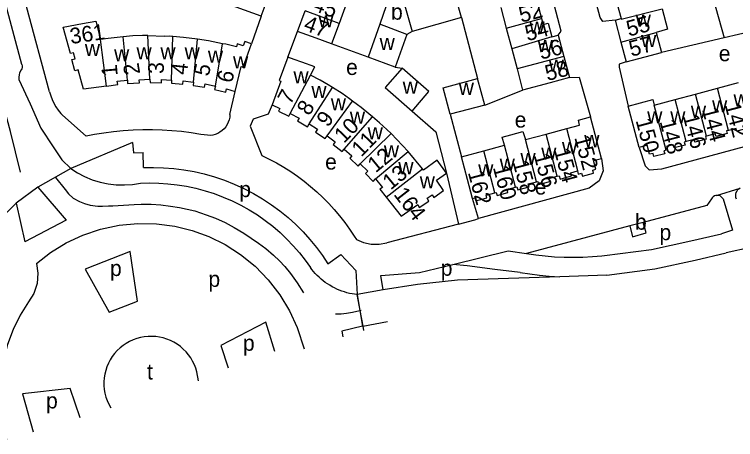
# Model space of a CAD drawing. Extents: x 161258 to 163262, y 380749 to 382054.
# Drawn here: x 162637.4 to 162820.5, y 380783.5 to 380891.5 of the extents above; entities that cross this region are included whole.
import ezdxf

# ---------------------------------------------------------------- set-up
doc = ezdxf.new("R2010")
doc.units = 0
for name, color, linetype in [('BLT_Basislijn', 7, 'Continuous'), ('BLT_Bebouwing', 7, 'Continuous'), ('BLT_Centroide', 7, 'Continuous'), ('BLT_Huisnummer', 7, 'Continuous'), ('BLT_Huisnummer_ tussenligend', 7, 'Continuous'), ('BLT_Onderverdeling_panden', 7, 'Continuous'), ('BLT_Vlakafsluiter', 7, 'Continuous')]:
    doc.layers.add(name, color=color, linetype=linetype)

msp = doc.modelspace()

# ---------------------------------------------------------------- linework, layer by layer
at = {"layer": 'BLT_Basislijn'}
for p, q in [((162805.9, 380927.73), (162817.58, 380885.54)), ((162646.34, 380871.78), (162640.53, 380893.46)), ((162700.09, 380891.07), (162697.62, 380884)), ((162750.92, 380890.68), (162755, 380875.17)), ((162837.83, 380890.28), (162817.58, 380885.54)), ((162706.84, 380880.62), (162709.3, 380887.18)), ((162817.58, 380885.54), (162801.63, 380881.81)), ((162727.24, 380880.59), (162717.94, 380884)), ((162639.17, 380877.36), (162638.73, 380876.65)), ((162734.11, 380878.05), (162735.84, 380877.84)), ((162638.59, 380874.97), (162641.4, 380868.78)), ((162692.14, 380866.02), (162693.45, 380871.9)), ((162756.8, 380868.45), (162766.38, 380872.25)), ((162641.4, 380868.78), (162644.12, 380862.58)), ((162702.81, 380868.52), (162701.82, 380866.14)), ((162748.05, 380866.15), (162750.9, 380855.31)), ((162649.64, 380865.87), (162655.68, 380860.54)), ((162644.12, 380862.58), (162647.27, 380857.86)), ((162667.42, 380858.91), (162651.72, 380852.32)), ((162667.42, 380858.91), (162667.63, 380856.31)), ((162647.27, 380857.86), (162649.46, 380854.57)), ((162667.63, 380856.31), (162670.07, 380856.4)), ((162670.19, 380852.56), (162670.07, 380856.4)), ((162649.46, 380854.57), (162651.72, 380852.32)), ((162643.34, 380847.59), (162637.88, 380843.51)), ((162643.34, 380847.59), (162650.56, 380839.19)), ((162815.65, 380845.49), (162821.65, 380847.3)), ((162755.23, 380839.59), (162753.74, 380844.72)), ((162637.88, 380843.51), (162640.05, 380833.66)), ((162650.56, 380839.19), (162640.05, 380833.66)), ((162750.16, 380838.16), (162731.97, 380833.43)), ((162824.28, 380832.25), (162818.09, 380830.91)), ((162717.02, 380828.11), (162720.26, 380830.48)), ((162720.26, 380830.48), (162724.05, 380826.4)), ((162740.23, 380825.93), (162748.74, 380827.92)), ((162724.05, 380826.4), (162724.42, 380820.28)), ((162730.39, 380825.15), (162740.23, 380825.93)), ((162731, 380821.48), (162730.39, 380825.15)), ((162749.92, 380823.95), (162739.72, 380822.85)), ((162762.86, 380824.39), (162749.92, 380823.95)), ((162775.88, 380824.84), (162762.86, 380824.39)), ((162787.77, 380825.25), (162775.88, 380824.84)), ((162739.72, 380822.85), (162731, 380821.48)), ((162731, 380821.48), (162724.42, 380820.28)), ((162725.84, 380812.31), (162732.13, 380813.5)), ((162725.79, 380812.3), (162720.55, 380811.04)), ((162725.84, 380812.31), (162725.79, 380812.3)), ((162725.84, 380812.31), (162726.04, 380811.15)), ((162720.55, 380811.04), (162720.82, 380809.56))]:
    msp.add_line(p, q, dxfattribs=at)
for points in [[(162639.3, 380878.73), (162632.06, 380905.74), (162620.21, 380948.53)], [(162638.95, 380851.39), (162636.45, 380861.75), (162620.19, 380921.84), (162616.59, 380932.76)], [(162789.87, 380890.05), (162786.81, 380889.67), (162786.1, 380890.72), (162778.22, 380920.2)], [(162775.42, 380886.17), (162776.22, 380887.21), (162768.27, 380917.53)], [(162792.7, 380879.43), (162790.9, 380878.88), (162790.94, 380878.09), (162793.21, 380868.17)], [(162639.3, 380878.73), (162639.38, 380878.38), (162639.39, 380878.03), (162639.31, 380877.68), (162639.17, 380877.36)], [(162638.73, 380876.65), (162638.6, 380876.1), (162638.56, 380875.54), (162638.59, 380874.97)], [(162778.28, 380875.42), (162780.76, 380875.57), (162783.63, 380865.44)], [(162646.34, 380871.78), (162646.64, 380870.79), (162647.01, 380869.83), (162647.46, 380868.89), (162647.98, 380867.99), (162648.56, 380867.14), (162649.21, 380866.33), (162649.64, 380865.87)], [(162701.82, 380866.14), (162697.99, 380864.86), (162697.28, 380863.09), (162700.2, 380855.66)], [(162738.38, 380866.9), (162744.41, 380861.61), (162747.06, 380851.14)], [(162801.77, 380852.21), (162853.15, 380866.16)], [(162692.14, 380866.02), (162692.07, 380865.36), (162691.93, 380864.71), (162691.71, 380864.08), (162691.42, 380863.49), (162691.06, 380862.93), (162690.63, 380862.43), (162690.15, 380861.98), (162689.61, 380861.59), (162689.03, 380861.26), (162688.42, 380861.01), (162687.78, 380860.84), (162687.27, 380860.75)], [(162687.27, 380860.75), (162684.75, 380860.97), (162682.31, 380861.37), (162679.86, 380861.69), (162677.4, 380861.92), (162674.93, 380862.08), (162672.47, 380862.16), (162670, 380862.15), (162667.53, 380862.07), (162665.06, 380861.91), (162662.6, 380861.67), (162660.15, 380861.34), (162657.72, 380860.94), (162655.68, 380860.54)], [(162796.01, 380857.69), (162797.51, 380853.01), (162798.58, 380851.97), (162801.77, 380852.21)], [(162700.2, 380855.66), (162702.09, 380854.74), (162703.95, 380853.75), (162705.77, 380852.69), (162707.55, 380851.56), (162709.28, 380850.36), (162710.97, 380849.1), (162712.61, 380847.78), (162714.19, 380846.39), (162715.73, 380844.95), (162717.2, 380843.44), (162718.62, 380841.89), (162719.98, 380840.28), (162721.27, 380838.62), (162722.51, 380836.91), (162723.68, 380835.16), (162724.23, 380834.26)], [(162786.46, 380854.91), (162786.84, 380851.77), (162785.83, 380849.21), (162783.33, 380847.34)], [(162651.72, 380852.32), (162653.43, 380851.23), (162655.25, 380850.28), (162657.17, 380849.49), (162659.16, 380848.88), (162661.21, 380848.44), (162663.28, 380848.2), (162665.36, 380848.14), (162667.41, 380848.27), (162669.41, 380848.58)], [(162670.19, 380852.56), (162672.72, 380852.61), (162675.28, 380852.54), (162677.86, 380852.34), (162680.46, 380852.01), (162683.05, 380851.54), (162685.63, 380850.95), (162688.2, 380850.22), (162690.74, 380849.35), (162693.24, 380848.36), (162695.69, 380847.23), (162698.08, 380845.99), (162700.4, 380844.62), (162702.65, 380843.14), (162704.8, 380841.55), (162706.87, 380839.86), (162708.84, 380838.08), (162710.7, 380836.21), (162712.45, 380834.28), (162714.09, 380832.27), (162715.62, 380830.21), (162717.02, 380828.11)], [(162647.84, 380850.05), (162650.28, 380846.96), (162651.17, 380845.89), (162652.37, 380844.83), (162653.93, 380843.92), (162655.23, 380843.44), (162656.68, 380843.04), (162658.58, 380842.77), (162659.82, 380842.73), (162661.3, 380842.82), (162662.41, 380842.85), (162667.86, 380843.21), (162669.58, 380843.26), (162672.12, 380843.23), (162674.56, 380843.06), (162677.02, 380842.78), (162679.36, 380842.42), (162683.23, 380841.54), (162686.13, 380840.6), (162688.44, 380839.73), (162690.9, 380838.57), (162693.18, 380837.38), (162695.67, 380835.94), (162697.55, 380834.67), (162699.38, 380833.37), (162701.24, 380831.99), (162703.15, 380830.3), (162704.67, 380828.89), (162706.03, 380827.42), (162707.47, 380825.66), (162709.22, 380823.27), (162710.82, 380820.74)], [(162747.06, 380851.14), (162750.16, 380838.16)], [(162669.41, 380848.58), (162671.71, 380848.65), (162674.05, 380848.62), (162676.4, 380848.47), (162678.76, 380848.21), (162681.13, 380847.82), (162683.49, 380847.32), (162685.83, 380846.69), (162688.16, 380845.95), (162690.44, 380845.09), (162692.69, 380844.11), (162694.89, 380843.02), (162697.03, 380841.83), (162699.1, 380840.53), (162701.09, 380839.13), (162703.01, 380837.64), (162704.84, 380836.06), (162706.58, 380834.41), (162708.22, 380832.69), (162709.76, 380830.91), (162711.2, 380829.08), (162712.54, 380827.2)], [(162783.33, 380847.34), (162755.23, 380839.59)], [(162821.65, 380847.3), (162821.3, 380847.12), (162820.99, 380846.88), (162820.75, 380846.57), (162820.57, 380846.23), (162820.46, 380845.85), (162820.43, 380845.46), (162820.48, 380845.07), (162820.64, 380844.64)], [(162814.37, 380844.61), (162813.14, 380842.93), (162797.04, 380838.64)], [(162815.65, 380845.49), (162815.47, 380845.47), (162815.13, 380845.35), (162814.82, 380845.16), (162814.56, 380844.91), (162814.37, 380844.61)], [(162817.29, 380844.61), (162817.09, 380844.91), (162816.84, 380845.16), (162816.53, 380845.35), (162816.19, 380845.47), (162815.83, 380845.51), (162815.65, 380845.49)], [(162817.29, 380844.61), (162819.68, 380836.65), (162816.94, 380835.77)], [(162750.16, 380838.16), (162754.26, 380839.32), (162755.23, 380839.59)], [(162643.02, 380828.22), (162646.59, 380830.99), (162650.54, 380833.41), (162654.8, 380835.41), (162659.32, 380836.93), (162664, 380837.93), (162668.76, 380838.38), (162673.5, 380838.29), (162678.14, 380837.68), (162682.58, 380836.58), (162686.8, 380835.03), (162690.9, 380833), (162694.83, 380830.47), (162698.51, 380827.48), (162701.84, 380824.05), (162704.77, 380820.26), (162707.24, 380816.19), (162709.2, 380811.9), (162710.96, 380806.55)], [(162793.63, 380837.73), (162767.4, 380830.75)], [(162787.22, 380830.22), (162799.12, 380831.77), (162809.12, 380833.93), (162816.94, 380835.77)], [(162724.23, 380834.26), (162726.05, 380833.5), (162728.02, 380833.1), (162730.03, 380833.09), (162731.97, 380833.43)], [(162748.74, 380827.92), (162762.79, 380831.41), (162767.4, 380830.75)], [(162767.4, 380830.75), (162769.77, 380830.39), (162772.15, 380830.12), (162774.55, 380829.92), (162776.94, 380829.81), (162779.34, 380829.77), (162781.74, 380829.82), (162784.14, 380829.94), (162786.53, 380830.14), (162787.22, 380830.22)], [(162787.77, 380825.25), (162799.97, 380826.84), (162810.22, 380829.05), (162818.09, 380830.91)], [(162643.02, 380828.22), (162643.4, 380825.7), (162643.18, 380823.08), (162642.33, 380820.6), (162640.97, 380818.44)], [(162765.77, 380825.95), (162759.4, 380826.66), (162752.33, 380827.63), (162748.74, 380827.92)], [(162724.37, 380820.29), (162723.77, 380820.38), (162723.12, 380820.47), (162722.46, 380820.61), (162721.81, 380820.78), (162721.17, 380820.96), (162720.52, 380821.18), (162719.88, 380821.41), (162719.26, 380821.69), (162718.64, 380821.98), (162718.04, 380822.3), (162717.45, 380822.65), (162716.87, 380823.01), (162716.32, 380823.41), (162715.76, 380823.81), (162715.25, 380824.25), (162714.74, 380824.7), (162714.26, 380825.17), (162713.8, 380825.66), (162713.35, 380826.16), (162712.95, 380826.68), (162712.54, 380827.2)], [(162765.77, 380825.95), (162768.22, 380825.56), (162770.68, 380825.24), (162773.15, 380825.01), (162775.88, 380824.84)], [(162724.42, 380820.28), (162724.37, 380820.29)], [(162640.97, 380818.44), (162638.88, 380815.06), (162637.1, 380811.43), (162635.67, 380807.6), (162634.62, 380803.61), (162633.97, 380799.53), (162633.73, 380795.41), (162633.9, 380791.32), (162634.47, 380787.32), (162635.41, 380783.46)], [(162718.96, 380815.38), (162720.4, 380815.42), (162721.74, 380815.57), (162723.22, 380815.87), (162725.09, 380816.26)], [(162725.09, 380816.26), (162725.14, 380816.27)], [(162725.14, 380816.27), (162725.47, 380816.35)], [(162703.52, 380805.85), (162701.21, 380813.25), (162689.81, 380807.4), (162691.67, 380801.68)], [(162684.19, 380798.36), (162683.72, 380800.63), (162683.45, 380801.57), (162683.1, 380802.48), (162682.67, 380803.36), (162682.17, 380804.2), (162681.61, 380805), (162680.99, 380805.76), (162680.3, 380806.45), (162679.56, 380807.09), (162678.77, 380807.67), (162677.93, 380808.18), (162677.06, 380808.62), (162676.15, 380808.99), (162675.22, 380809.28), (162674.27, 380809.49), (162673.3, 380809.63), (162672.32, 380809.69), (162671.34, 380809.67), (162670.37, 380809.56), (162669.41, 380809.38), (162668.46, 380809.12), (162667.55, 380808.78), (162666.66, 380808.37), (162665.81, 380807.89), (162665, 380807.34), (162664.23, 380806.73), (162663.52, 380806.06), (162662.87, 380805.33), (162662.28, 380804.55), (162661.76, 380803.72), (162661.3, 380802.86), (162660.92, 380801.96), (162660.61, 380801.03), (162660.38, 380800.08), (162660.23, 380799.11), (162660.15, 380798.14), (162660.16, 380797.16), (162660.24, 380796.18), (162660.41, 380795.22), (162660.65, 380794.27), (162660.97, 380793.35), (162661.37, 380792.45), (162661.86, 380791.54)], [(162654.11, 380788.99), (162651.59, 380796.44), (162639.44, 380795.1), (162642.21, 380785.4)]]:
    msp.add_lwpolyline(points, dxfattribs=at)
msp.add_lwpolyline([(162661.5, 380815.86), (162668.7, 380818.61), (162666.82, 380831.22), (162655.41, 380826.77)], close=True, dxfattribs=at)
at = {"layer": 'BLT_Bebouwing'}
for p, q in [((162750.92, 380890.68), (162748.74, 380898.42)), ((162700.09, 380891.07), (162701.95, 380896.24)), ((162769.83, 380895.63), (162771.22, 380890.4)), ((162721.74, 380894.33), (162719.84, 380889.17)), ((162709.3, 380887.18), (162711.2, 380892.35)), ((162760.86, 380893.24), (162762.25, 380888.01)), ((162789.87, 380890.05), (162791.41, 380890.46)), ((162789.87, 380890.05), (162791.37, 380884.44)), ((162719.84, 380889.17), (162717.94, 380884)), ((162773.86, 380885.75), (162775.42, 380886.17)), ((162775.42, 380886.17), (162776.85, 380880.79)), ((162800.28, 380886.91), (162801.63, 380881.81)), ((162671.33, 380886.1), (162669.96, 380886.09)), ((162671.33, 380886.1), (162675.4, 380885.98)), ((162677.64, 380885.85), (162675.4, 380885.98)), ((162791.37, 380884.44), (162792.7, 380879.43)), ((162763.66, 380882.73), (162765.01, 380877.64)), ((162776.85, 380880.79), (162778.28, 380875.42)), ((162765.01, 380877.64), (162766.38, 380872.25)), ((162756.8, 380868.45), (162755, 380875.17)), ((162815.86, 380872.71), (162821.19, 380874.14)), ((162810.34, 380871.24), (162815.86, 380872.71)), ((162799.82, 380868.42), (162805.11, 380869.84)), ((162805.11, 380869.84), (162810.34, 380871.24)), ((162724.5, 380868.48), (162723.26, 380869.42)), ((162756.8, 380868.45), (162748.05, 380866.15)), ((162796.01, 380857.69), (162793.21, 380868.17)), ((162786.46, 380854.91), (162783.63, 380865.44)), ((162772.37, 380861.07), (162777.63, 380862.49)), ((162767.11, 380859.66), (162772.37, 380861.07)), ((162756.58, 380856.84), (162761.8, 380858.24)), ((162740.98, 380852.22), (162737.34, 380856.66)), ((162750.9, 380855.31), (162756.58, 380856.84)), ((162731.8, 380845.09), (162735.57, 380840.18))]:
    msp.add_line(p, q, dxfattribs=at)
for points in [[(162791.48, 380895.65), (162791.8, 380894.46), (162790.44, 380894.1), (162791.41, 380890.46)], [(162700.09, 380891.07), (162691.62, 380894.12), (162689.67, 380894.55)], [(162733.63, 380894.15), (162731.82, 380893.64), (162730.18, 380888.97)], [(162801.84, 380892.88), (162803.22, 380887.7), (162800.28, 380886.91)], [(162750.92, 380890.68), (162738.42, 380887.16)], [(162771.22, 380890.4), (162771.61, 380888.92), (162772.93, 380889.27), (162773.86, 380885.75)], [(162660.8, 380873.29), (162654.93, 380872.45), (162653.57, 380877.4), (162652.77, 380877.18), (162652, 380880), (162652.83, 380880.23), (162652.41, 380881.75), (162651.64, 380881.54), (162649.79, 380888.23), (162654.73, 380889.17), (162658.13, 380889.77), (162659.31, 380885.1)], [(162730.18, 380888.97), (162727.24, 380880.59)], [(162762.25, 380888.01), (162763.66, 380882.73)], [(162717.94, 380884), (162713.99, 380885.46), (162709.3, 380887.18)], [(162737.07, 380886.38), (162734.11, 380878.05)], [(162738.42, 380887.16), (162737.07, 380886.38)], [(162664.99, 380885.82), (162661.26, 380885.4), (162659.31, 380885.1)], [(162669.96, 380886.09), (162667.47, 380886), (162664.99, 380885.82)], [(162677.28, 380885.87), (162676.71, 380885.91)], [(162683.94, 380885.17), (162680.34, 380885.61), (162677.64, 380885.85)], [(162690.28, 380884.02), (162686.69, 380884.75), (162683.94, 380885.17)], [(162697.62, 380884), (162695.93, 380884.61), (162695.51, 380883.47), (162693.95, 380883.97), (162693.77, 380883.28)], [(162693.77, 380883.28), (162691.06, 380883.91), (162690.28, 380884.02)], [(162693.45, 380871.9), (162694.95, 380878.23), (162695.48, 380878.04), (162697.62, 380884)], [(162792.7, 380879.43), (162797.53, 380880.72), (162801.63, 380881.81)], [(162706.84, 380880.62), (162704.65, 380874.69), (162705.03, 380874.55), (162702.81, 380868.52)], [(162713.69, 380878.13), (162710.41, 380879.32), (162708.43, 380880.03), (162706.84, 380880.62)], [(162734.11, 380878.05), (162727.24, 380880.59)], [(162712.58, 380876.05), (162713.69, 380878.13)], [(162735.84, 380877.84), (162731.5, 380872.95), (162738.38, 380866.9)], [(162738.38, 380866.9), (162742.61, 380871.86), (162735.84, 380877.84)], [(162718.15, 380872.93), (162717.08, 380873.6), (162715.05, 380874.77), (162712.58, 380876.05)], [(162778.28, 380875.42), (162773.45, 380874.13), (162766.38, 380872.25)], [(162660.8, 380873.29), (162663.67, 380873.71), (162663.55, 380874.52), (162666.14, 380874.8)], [(162666.14, 380874.8), (162666.14, 380873.95), (162669.16, 380874.08), (162669.09, 380874.88), (162670.46, 380874.95)], [(162670.46, 380874.95), (162671.84, 380875.01)], [(162671.84, 380875.01), (162671.86, 380874.14), (162674.75, 380874.12), (162674.76, 380874.94), (162677.31, 380874.79)], [(162677.31, 380874.79), (162677.28, 380873.98), (162680.15, 380873.78), (162680.28, 380874.64), (162682.9, 380874.28)], [(162682.9, 380874.28), (162682.77, 380873.42), (162685.7, 380872.96), (162685.87, 380873.81), (162688.45, 380873.26)], [(162748.05, 380866.15), (162746.29, 380872.84), (162755, 380875.17)], [(162688.45, 380873.26), (162688.19, 380872.44), (162691.06, 380871.74), (162691.29, 380872.55), (162693.45, 380871.9)], [(162723.26, 380869.42), (162722.5, 380870), (162720.58, 380871.36), (162718.15, 380872.93)], [(162793.21, 380868.17), (162796.37, 380869.01), (162799.47, 380869.84), (162799.82, 380868.42)], [(162702.81, 380868.52), (162704.78, 380867.6), (162704.46, 380866.93), (162707.06, 380865.59), (162707.45, 380866.32)], [(162728.32, 380865.49), (162727.41, 380866.25), (162725.44, 380867.79), (162724.5, 380868.48)], [(162707.45, 380866.32), (162709.7, 380865.09), (162709.29, 380864.41), (162711.79, 380862.95), (162712.21, 380863.64)], [(162733.04, 380861.26), (162731.98, 380862.27), (162730.13, 380863.96), (162728.32, 380865.49)], [(162777.63, 380862.49), (162780.89, 380863.36), (162780.62, 380864.63), (162783.63, 380865.44)], [(162712.21, 380863.64), (162714.35, 380862.31), (162713.89, 380861.6), (162716.29, 380859.96), (162716.81, 380860.66)], [(162824.04, 380863.42), (162823.51, 380863.28), (162823.69, 380862.61), (162820.81, 380861.83), (162820.62, 380862.53), (162818.65, 380862)], [(162716.81, 380860.66), (162718.83, 380859.13), (162718.33, 380858.44), (162720.61, 380856.66), (162721.15, 380857.28)], [(162737.34, 380856.66), (162733.04, 380861.26)], [(162761.8, 380858.24), (162761.25, 380860.32), (162763.46, 380860.9), (162766.47, 380861.72), (162767.11, 380859.66)], [(162813.12, 380860.55), (162812.81, 380860.47), (162813, 380859.77), (162810.11, 380858.99), (162809.92, 380859.72), (162807.94, 380859.2)], [(162818.65, 380862), (162818.14, 380861.87), (162818.32, 380861.19), (162815.52, 380860.44), (162815.33, 380861.15), (162813.12, 380860.55)], [(162807.94, 380859.2), (162807.45, 380859.06), (162807.65, 380858.29), (162804.85, 380857.54), (162804.64, 380858.33), (162802.95, 380857.88), (162803.16, 380857.1), (162802.85, 380857.02)], [(162721.15, 380857.28), (162723.09, 380855.57), (162722.57, 380854.95), (162724.71, 380852.93), (162725.21, 380853.54)], [(162802.85, 380857.02), (162802.28, 380856.86), (162802.49, 380856.09), (162799.74, 380855.36), (162799.52, 380856.18), (162798.61, 380855.94), (162798, 380858.22), (162796.01, 380857.69)], [(162753.74, 380844.72), (162752.44, 380849.55), (162750.9, 380855.31)], [(162725.21, 380853.54), (162727.15, 380851.68), (162726.58, 380851.05), (162728.48, 380849.04), (162729.07, 380849.67)], [(162747.06, 380851.14), (162744.77, 380854.41), (162741.22, 380851.92), (162740.98, 380852.22)], [(162780.32, 380851.7), (162780.54, 380850.9), (162781.39, 380851.13), (162781.6, 380850.37), (162784.43, 380851.13), (162784.22, 380851.91), (162785.01, 380852.12), (162784.4, 380854.36), (162786.46, 380854.91)], [(162775.18, 380850.35), (162775.7, 380850.49), (162775.92, 380849.64), (162778.85, 380850.43), (162778.63, 380851.24), (162780.32, 380851.7)], [(162729.07, 380849.67), (162730.82, 380847.52), (162730.2, 380847.05), (162731.8, 380845.09)], [(162735.57, 380840.18), (162739.8, 380843.16), (162740.2, 380842.42), (162742.61, 380844.05), (162742.17, 380844.78), (162743.44, 380845.66), (162743.92, 380845), (162746.37, 380846.71), (162744.52, 380849.35), (162747.06, 380851.14)], [(162769.91, 380848.98), (162770.27, 380849.07), (162770.49, 380848.27), (162773.29, 380849.02), (162773.08, 380849.79), (162775.18, 380850.35)], [(162764.6, 380847.56), (162764.99, 380847.66), (162765.2, 380846.88), (162768.05, 380847.64), (162767.84, 380848.42), (162769.91, 380848.97)], [(162753.74, 380844.72), (162754.32, 380844.88), (162754.53, 380844.09), (162757.34, 380844.85), (162757.14, 380845.58), (162759.38, 380846.18)], [(162759.38, 380846.18), (162759.72, 380846.27), (162759.93, 380845.48), (162762.69, 380846.23), (162762.48, 380846.99), (162764.6, 380847.56)], [(162793.63, 380837.73), (162794.33, 380834.97), (162797.82, 380835.96), (162797.04, 380838.64)], [(162797.04, 380838.64), (162793.63, 380837.73)]]:
    msp.add_lwpolyline(points, dxfattribs=at)
at = {"layer": 'BLT_Onderverdeling_panden'}
for p, q in [((162736.17, 380894.87), (162738.42, 380887.16)), ((162719.84, 380889.17), (162711.2, 380892.35)), ((162762.25, 380888.01), (162771.22, 380890.4)), ((162737.07, 380886.38), (162730.18, 380888.97)), ((162791.37, 380884.44), (162800.28, 380886.91)), ((162660.8, 380873.29), (162659.31, 380885.1)), ((162666.14, 380874.8), (162664.99, 380885.82)), ((162671.84, 380875.01), (162671.33, 380886.1)), ((162677.31, 380874.79), (162677.64, 380885.85)), ((162682.9, 380874.28), (162683.94, 380885.17)), ((162773.86, 380885.75), (162763.66, 380882.73)), ((162688.45, 380873.26), (162690.28, 380884.02)), ((162776.85, 380880.79), (162765.01, 380877.64)), ((162707.45, 380866.32), (162712.58, 380876.05)), ((162712.21, 380863.64), (162718.15, 380872.93)), ((162818.65, 380862), (162815.86, 380872.71)), ((162807.94, 380859.2), (162805.11, 380869.84)), ((162813.12, 380860.55), (162810.34, 380871.24)), ((162716.81, 380860.66), (162723.26, 380869.42)), ((162802.85, 380857.02), (162799.82, 380868.42)), ((162721.15, 380857.28), (162728.32, 380865.49)), ((162725.21, 380853.54), (162733.04, 380861.26)), ((162775.18, 380850.35), (162772.37, 380861.07)), ((162769.91, 380848.98), (162767.11, 380859.66)), ((162764.6, 380847.56), (162761.8, 380858.24)), ((162729.07, 380849.67), (162737.34, 380856.66)), ((162759.38, 380846.18), (162756.58, 380856.84)), ((162731.8, 380845.09), (162740.98, 380852.22))]:
    msp.add_line(p, q, dxfattribs=at)
for points in [[(162791.41, 380890.46), (162791.46, 380890.27), (162801.84, 380892.88)], [(162780.32, 380851.7), (162780.46, 380851.74), (162777.63, 380862.49)]]:
    msp.add_lwpolyline(points, dxfattribs=at)
at = {"layer": 'BLT_Vlakafsluiter'}
for p, q in [((162651.72, 380852.32), (162643.34, 380847.59)), ((162637.88, 380843.51), (162629.33, 380835.15)), ((162724.37, 380820.29), (162725.09, 380816.26)), ((162724.42, 380820.28), (162725.14, 380816.27)), ((162725.09, 380816.26), (162725.79, 380812.3)), ((162725.14, 380816.27), (162725.84, 380812.31))]:
    msp.add_line(p, q, dxfattribs=at)

# ---------------------------------------------------------------- texts
at = {"layer": 'BLT_Centroide'}
for s, p in [('b', (162733.02, 380890.14)), ('w', (162714.56, 380888.19)), ('w', (162795.11, 380888.34)), ('w', (162768.14, 380886.56)), ('w', (162796.48, 380883.16)), ('w', (162730.12, 380882.43)), ('w', (162770.21, 380881.91)), ('w', (162655.3, 380880.89)), ('w', (162662.72, 380879.56)), ('w', (162668.41, 380880.05)), ('w', (162674.48, 380880.06)), ('w', (162680.61, 380880.08)), ('e', (162816.21, 380879.59)), ('w', (162686.53, 380879.22)), ('w', (162692.91, 380877.77)), ('e', (162721.62, 380876.09)), ('w', (162773.05, 380876.91)), ('w', (162708.25, 380873.97)), ('w', (162735.98, 380871.33)), ('w', (162750.19, 380871.03)), ('w', (162712.8, 380870.25)), ('w', (162717.73, 380867.11)), ('w', (162814.5, 380866.62)), ('w', (162819.95, 380868.08)), ('w', (162809.12, 380865.2)), ('w', (162722.56, 380863.69)), ('w', (162798.03, 380863.78)), ('w', (162803.88, 380863.81)), ('e', (162764.41, 380862.72)), ('w', (162727.09, 380859.75)), ('w', (162782.05, 380857.75)), ('w', (162776.41, 380855.97)), ('w', (162731.2, 380855.16)), ('w', (162771.14, 380854.59)), ('e', (162716.29, 380852.06)), ('w', (162765.86, 380853.19)), ('w', (162734.87, 380850.88)), ('w', (162755.14, 380850.34)), ('w', (162760.59, 380851.78)), ('w', (162740.3, 380847.31)), ('p', (162694.5, 380845.07)), ('e', (162769.5, 380845.71)), ('b', (162794.95, 380836.78)), ('p', (162801.16, 380834.11)), ('p', (162661.69, 380825.01)), ('p', (162745.64, 380825.08)), ('p', (162686.67, 380822.25)), ('p', (162695.43, 380806.02)), ('t', (162671.09, 380798.73)), ('p', (162645.46, 380791.37))]:
    msp.add_text(s, height=4, dxfattribs=at).set_placement(p)
at = {"layer": 'BLT_Huisnummer'}
for s, rotation, p in [('52', 14.9119, (162766.07, 380889.34)), ('47', 339.7966, (162710.59, 380887.58)), ('361', 8.2128, (162651.78, 380883.94)), ('57', 14.9144, (162794.02, 380880.7)), ('2', 99.0774, (162669.38, 380876.45)), ('3', 89.424, (162675.35, 380876.36)), ('4', 83.7664, (162681.22, 380875.99)), ('5', 78.0569, (162686.75, 380875.59)), ('58', 14.8952, (162772.7, 380874.53)), ('1', 95.0371, (162663.67, 380875.93)), ('6', 76.6471, (162692.65, 380873.87)), ('7', 61.3005, (162707.49, 380868.32)), ('8', 58.2853, (162712.24, 380865.53)), ('9', 52.9774, (162716.96, 380862.62)), ('144', 284.6141, (162811.92, 380867.4)), ('10', 46.1887, (162721.07, 380858.54)), ('150', 284.978, (162795.08, 380864.56)), ('11', 46.1887, (162725.48, 380855.07)), ('152', 285.023, (162779.52, 380860.21)), ('12', 39.2894, (162729.11, 380851.09)), ('156', 285.038, (162769.2, 380855.71)), ('13', 39.291, (162732.92, 380846.72)), ('162', 285.034, (162752.49, 380851.34)), ('164', 307.812, (162733.52, 380845.71))]:
    msp.add_text(s, height=4, rotation=rotation, dxfattribs=at).set_placement(p)
at = {"layer": 'BLT_Huisnummer_ tussenligend'}
for s, rotation, p in [('45', 339.8, (162712.93, 380892.55)), ('54', 14.9119, (162767.62, 380884.65)), ('55', 14.917, (162793.37, 380885.82)), ('56', 14.9119, (162771.09, 380879.96)), ('142', 284.6163, (162817.67, 380868.53)), ('148', 284.6141, (162801.16, 380864.27)), ('146', 284.6141, (162807.06, 380865.66)), ('154', 285.023, (162774.35, 380856.98)), ('158', 285.038, (162763.85, 380853.94)), ('160', 285.038, (162758.84, 380852.61))]:
    msp.add_text(s, height=4, rotation=rotation, dxfattribs=at).set_placement(p)

doc.saveas('drawing.dxf')
